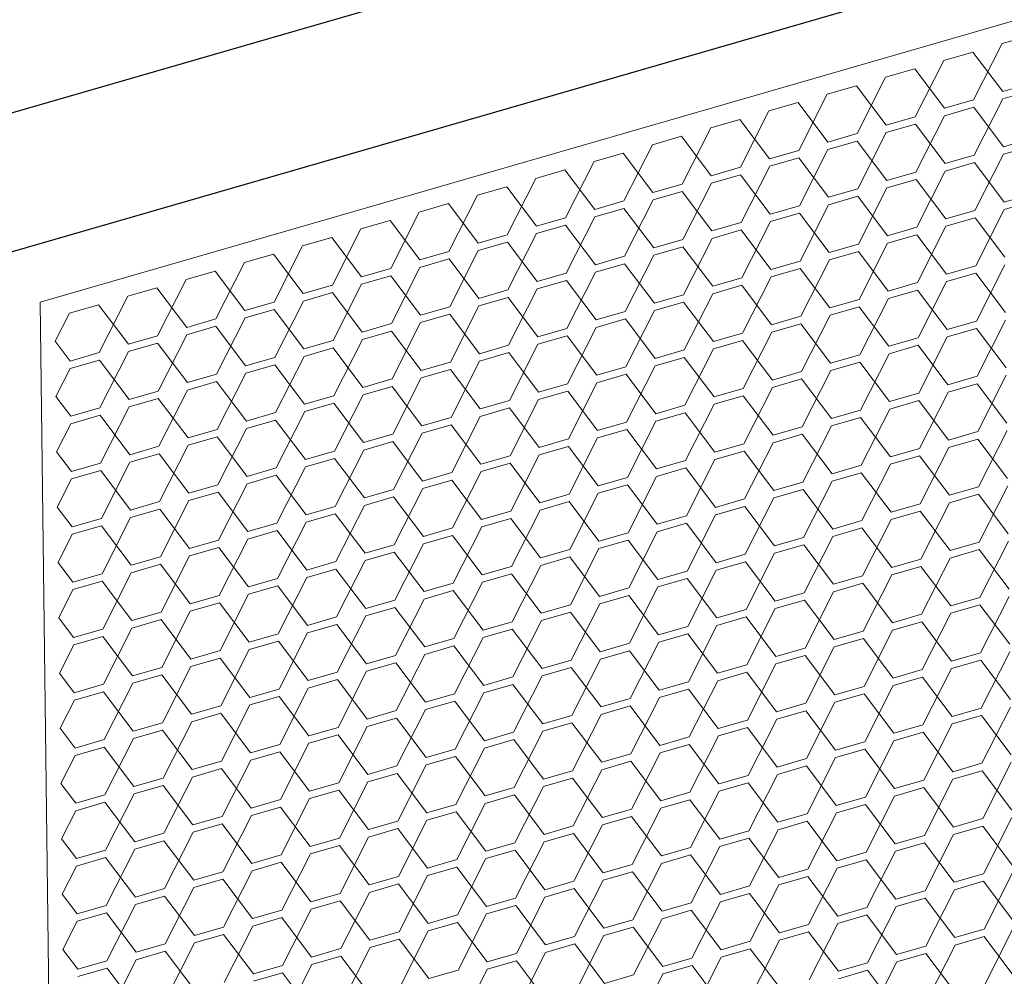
# Model space of a CAD drawing. Header units: millimetres. Extents: x 3925 to 5043, y -86 to 778.
# Tile 313 of 439: x 4944.11 to 4951.61, y 338 to 345.28. Entities that reach past the tile are written whole.
import ezdxf

# ---------------------------------------------------------------- set-up
doc = ezdxf.new("R2010")
doc.units = ezdxf.units.MM
doc.header["$LTSCALE"] = 46.255
doc.layers.add('H30K-DUST-FIDXF_CONTINUOUS_LINE', color=7, linetype='CONTINUOUS')
doc.layers.add('H30K-SPONGE-DXF_CONTINUOUS_LINE', color=7, linetype='CONTINUOUS')

msp = doc.modelspace()

# ---------------------------------------------------------------- linework, layer by layer
at = {"layer": 'H30K-DUST-FIDXF_CONTINUOUS_LINE', "color": 7, "linetype": 'Continuous', "lineweight": 0}
for p, q in [((4944.2692, 343.1334), (5007.5067, 361.4113)), ((4951.8152, 345.167), (4951.5933, 345.1029)), ((4951.376, 344.6742), (4951.5933, 345.1029)), ((4950.9323, 344.546), (4951.1495, 344.9746)), ((4951.3714, 345.0388), (4951.1495, 344.9746)), ((4951.5979, 344.7384), (4951.3714, 345.0388)), ((4950.9277, 344.9105), (4950.7058, 344.8464)), ((4951.1542, 344.6101), (4950.9277, 344.9105)), ((4950.4885, 344.4177), (4950.7058, 344.8464)), ((4950.4839, 344.7822), (4950.262, 344.7181)), ((4950.7104, 344.4818), (4950.4839, 344.7822)), ((4951.5979, 344.7384), (4951.8198, 344.8025)), ((4950.0447, 344.2894), (4950.262, 344.7181)), ((4951.1542, 344.6101), (4951.376, 344.6742)), ((4951.3814, 344.2533), (4951.5986, 344.682)), ((4951.8205, 344.7461), (4951.5986, 344.682)), ((4950.0401, 344.654), (4949.8182, 344.5898)), ((4950.2666, 344.3536), (4950.0401, 344.654)), ((4951.3768, 344.6178), (4951.1549, 344.5537)), ((4951.6033, 344.3174), (4951.3768, 344.6178)), ((4949.5963, 344.5257), (4949.3745, 344.4616)), ((4949.8228, 344.2253), (4949.5963, 344.5257)), ((4949.601, 344.1612), (4949.8182, 344.5898)), ((4950.7104, 344.4818), (4950.9323, 344.546)), ((4950.9376, 344.125), (4951.1549, 344.5537)), ((4949.1572, 344.0329), (4949.3745, 344.4616)), ((4950.933, 344.4896), (4950.7111, 344.4254)), ((4951.1595, 344.1892), (4950.933, 344.4896)), ((4949.1526, 344.3974), (4948.9307, 344.3333)), ((4949.3791, 344.097), (4949.1526, 344.3974)), ((4950.2666, 344.3536), (4950.4885, 344.4177)), ((4950.4938, 343.9968), (4950.7111, 344.4254)), ((4951.6033, 344.3174), (4951.8252, 344.3816)), ((4948.7134, 343.9046), (4948.9307, 344.3333)), ((4950.4892, 344.3613), (4950.2673, 344.2972)), ((4950.7157, 344.0609), (4950.4892, 344.3613)), ((4951.8259, 344.3252), (4951.604, 344.261)), ((4948.7088, 344.2692), (4948.4869, 344.205)), ((4948.9353, 343.9688), (4948.7088, 344.2692)), ((4949.8228, 344.2253), (4950.0447, 344.2894)), ((4950.0454, 344.233), (4949.8236, 344.1689)), ((4950.272, 343.9326), (4950.0454, 344.233)), ((4950.0501, 343.8685), (4950.2673, 344.2972)), ((4951.1595, 344.1892), (4951.3814, 344.2533)), ((4951.3867, 343.8324), (4951.604, 344.261)), ((4948.2696, 343.7764), (4948.4869, 344.205)), ((4949.3791, 344.097), (4949.601, 344.1612)), ((4949.6063, 343.7402), (4949.8236, 344.1689)), ((4951.3821, 344.1969), (4951.1602, 344.1328)), ((4951.6086, 343.8965), (4951.3821, 344.1969)), ((4947.8259, 343.6481), (4948.0431, 344.0768)), ((4948.265, 344.1409), (4948.0431, 344.0768)), ((4948.4915, 343.8405), (4948.265, 344.1409)), ((4949.6017, 344.1048), (4949.3798, 344.0406)), ((4949.8282, 343.8044), (4949.6017, 344.1048)), ((4950.7157, 344.0609), (4950.9376, 344.125)), ((4950.9429, 343.7041), (4951.1602, 344.1328)), ((4947.8213, 344.0126), (4947.5994, 343.9485)), ((4948.0478, 343.7122), (4947.8213, 344.0126)), ((4948.9353, 343.9688), (4949.1572, 344.0329)), ((4949.1625, 343.612), (4949.3798, 344.0406)), ((4950.4992, 343.5758), (4950.7164, 344.0045)), ((4950.9383, 344.0686), (4950.7164, 344.0045)), ((4951.1648, 343.7682), (4950.9383, 344.0686)), ((4947.3821, 343.5198), (4947.5994, 343.9485)), ((4949.1579, 343.9765), (4948.936, 343.9124)), ((4949.3844, 343.6761), (4949.1579, 343.9765)), ((4950.272, 343.9326), (4950.4938, 343.9968)), ((4950.4946, 343.9404), (4950.2727, 343.8762)), ((4950.7211, 343.64), (4950.4946, 343.9404)), ((4951.6086, 343.8965), (4951.8305, 343.9606)), ((4947.3775, 343.8844), (4947.1556, 343.8202)), ((4947.604, 343.584), (4947.3775, 343.8844)), ((4948.4915, 343.8405), (4948.7134, 343.9046)), ((4948.7141, 343.8482), (4948.4922, 343.7841)), ((4948.9406, 343.5478), (4948.7141, 343.8482)), ((4948.7187, 343.4837), (4948.936, 343.9124)), ((4949.8282, 343.8044), (4950.0501, 343.8685)), ((4950.0554, 343.4476), (4950.2727, 343.8762)), ((4951.8312, 343.9042), (4951.6093, 343.8401)), ((4946.9383, 343.3916), (4947.1556, 343.8202)), ((4948.0478, 343.7122), (4948.2696, 343.7764)), ((4948.275, 343.3554), (4948.4922, 343.7841)), ((4950.0508, 343.8121), (4949.8289, 343.748)), ((4950.2773, 343.5117), (4950.0508, 343.8121)), ((4951.1648, 343.7682), (4951.3867, 343.8324)), ((4951.3874, 343.776), (4951.1655, 343.7118)), ((4951.6139, 343.4756), (4951.3874, 343.776)), ((4951.392, 343.4114), (4951.6093, 343.8401)), ((4946.9337, 343.7561), (4946.7118, 343.692)), ((4947.1602, 343.4557), (4946.9337, 343.7561)), ((4948.2704, 343.72), (4948.0485, 343.6558)), ((4948.4969, 343.4196), (4948.2704, 343.72)), ((4949.3844, 343.6761), (4949.6063, 343.7402)), ((4949.6116, 343.3193), (4949.8289, 343.748)), ((4950.7211, 343.64), (4950.9429, 343.7041)), ((4950.9483, 343.2832), (4951.1655, 343.7118)), ((4946.4899, 343.6278), (4946.2681, 343.5637)), ((4946.7164, 343.3274), (4946.4899, 343.6278)), ((4946.4946, 343.2633), (4946.7118, 343.692)), ((4947.604, 343.584), (4947.8259, 343.6481)), ((4947.8312, 343.2272), (4948.0485, 343.6558)), ((4949.607, 343.6838), (4949.3851, 343.6197)), ((4949.8335, 343.3834), (4949.607, 343.6838)), ((4950.9437, 343.6477), (4950.7218, 343.5836)), ((4951.1702, 343.3473), (4950.9437, 343.6477)), ((4946.0508, 343.135), (4946.2681, 343.5637)), ((4947.8266, 343.5917), (4947.6047, 343.5276)), ((4948.0531, 343.2913), (4947.8266, 343.5917)), ((4948.9406, 343.5478), (4949.1625, 343.612)), ((4949.1632, 343.5556), (4948.9413, 343.4914)), ((4949.3897, 343.2552), (4949.1632, 343.5556)), ((4949.1679, 343.191), (4949.3851, 343.6197)), ((4950.2773, 343.5117), (4950.4992, 343.5758)), ((4950.5045, 343.1549), (4950.7218, 343.5836)), ((4946.0462, 343.4996), (4945.8243, 343.4354)), ((4946.2727, 343.1992), (4946.0462, 343.4996)), ((4947.1602, 343.4557), (4947.3821, 343.5198)), ((4947.3874, 343.0989), (4947.6047, 343.5276)), ((4948.4969, 343.4196), (4948.7187, 343.4837)), ((4948.7241, 343.0628), (4948.9413, 343.4914)), ((4950.4999, 343.5194), (4950.278, 343.4553)), ((4950.7264, 343.219), (4950.4999, 343.5194)), ((4945.607, 343.0068), (4945.8243, 343.4354)), ((4946.9437, 342.9706), (4947.1609, 343.3993)), ((4947.3828, 343.4634), (4947.1609, 343.3993)), ((4947.6093, 343.163), (4947.3828, 343.4634)), ((4948.7195, 343.4273), (4948.4976, 343.3632)), ((4948.946, 343.1269), (4948.7195, 343.4273)), ((4949.8335, 343.3834), (4950.0554, 343.4476)), ((4950.0607, 343.0266), (4950.278, 343.4553)), ((4951.1702, 343.3473), (4951.392, 343.4114)), ((4951.3974, 342.9905), (4951.6146, 343.4192)), ((4945.6024, 343.3713), (4945.3805, 343.3072)), ((4945.8289, 343.0709), (4945.6024, 343.3713)), ((4946.7164, 343.3274), (4946.9383, 343.3916)), ((4946.939, 343.3352), (4946.7172, 343.271)), ((4947.1655, 343.0348), (4946.939, 343.3352)), ((4948.0531, 343.2913), (4948.275, 343.3554)), ((4948.2803, 342.9345), (4948.4976, 343.3632)), ((4949.617, 342.8984), (4949.8342, 343.327)), ((4950.0561, 343.3912), (4949.8342, 343.327)), ((4950.2826, 343.0908), (4950.0561, 343.3912)), ((4951.3928, 343.355), (4951.1709, 343.2909)), ((4951.6193, 343.0546), (4951.3928, 343.355)), ((4945.1632, 342.8785), (4945.3805, 343.3072)), ((4946.2727, 343.1992), (4946.4946, 343.2633)), ((4946.4999, 342.8424), (4946.7172, 343.271)), ((4948.2757, 343.299), (4948.0538, 343.2349)), ((4948.5022, 342.9986), (4948.2757, 343.299)), ((4949.3897, 343.2552), (4949.6116, 343.3193)), ((4949.6123, 343.2629), (4949.3905, 343.1988)), ((4949.8388, 342.9625), (4949.6123, 343.2629)), ((4950.7264, 343.219), (4950.9483, 343.2832)), ((4950.9536, 342.8622), (4951.1709, 343.2909)), ((4944.7195, 342.7502), (4944.9367, 343.1789)), ((4945.1586, 343.243), (4944.9367, 343.1789)), ((4945.3851, 342.9426), (4945.1586, 343.243)), ((4946.4953, 343.2069), (4946.2734, 343.1428)), ((4946.7218, 342.9065), (4946.4953, 343.2069)), ((4947.6093, 343.163), (4947.8312, 343.2272)), ((4947.8365, 342.8062), (4948.0538, 343.2349)), ((4948.946, 343.1269), (4949.1679, 343.191)), ((4949.1732, 342.7701), (4949.3905, 343.1988)), ((4950.949, 343.2268), (4950.7271, 343.1626)), ((4951.1755, 342.9264), (4950.949, 343.2268)), ((4944.5659, 319.7087), (4944.2692, 343.1334)), ((4944.7149, 343.1148), (4944.493, 343.0506)), ((4944.9414, 342.8144), (4944.7149, 343.1148)), ((4945.8289, 343.0709), (4946.0508, 343.135)), ((4946.0561, 342.7141), (4946.2734, 343.1428)), ((4947.1655, 343.0348), (4947.3874, 343.0989)), ((4947.3928, 342.678), (4947.61, 343.1066)), ((4947.8319, 343.1708), (4947.61, 343.1066)), ((4948.0584, 342.8704), (4947.8319, 343.1708)), ((4949.1686, 343.1346), (4948.9467, 343.0705)), ((4949.3951, 342.8342), (4949.1686, 343.1346)), ((4950.2826, 343.0908), (4950.5045, 343.1549)), ((4950.5052, 343.0985), (4950.2833, 343.0344)), ((4950.7317, 342.7981), (4950.5052, 343.0985)), ((4950.5098, 342.734), (4950.7271, 343.1626)), ((4944.493, 343.0506), (4944.3843, 342.8363)), ((4946.0515, 343.0786), (4945.8296, 343.0145)), ((4946.278, 342.7782), (4946.0515, 343.0786)), ((4947.3881, 343.0425), (4947.1663, 342.9784)), ((4947.6146, 342.7421), (4947.3881, 343.0425)), ((4948.5022, 342.9986), (4948.7241, 343.0628)), ((4948.7294, 342.6418), (4948.9467, 343.0705)), ((4949.8388, 342.9625), (4950.0607, 343.0266)), ((4950.0661, 342.6057), (4950.2833, 343.0344)), ((4945.3851, 342.9426), (4945.607, 343.0068)), ((4945.6077, 342.9504), (4945.3858, 342.8862)), ((4945.8342, 342.65), (4945.6077, 342.9504)), ((4945.6123, 342.5858), (4945.8296, 343.0145)), ((4946.7218, 342.9065), (4946.9437, 342.9706)), ((4946.949, 342.5497), (4947.1663, 342.9784)), ((4948.7248, 343.0064), (4948.5029, 342.9422)), ((4948.9513, 342.706), (4948.7248, 343.0064)), ((4950.0614, 342.9702), (4949.8396, 342.9061)), ((4950.2879, 342.6698), (4950.0614, 342.9702)), ((4951.1755, 342.9264), (4951.3974, 342.9905)), ((4951.4027, 342.5696), (4951.62, 342.9982)), ((4944.9414, 342.8144), (4945.1632, 342.8785)), ((4945.1686, 342.4576), (4945.3858, 342.8862)), ((4946.9444, 342.9142), (4946.7225, 342.8501)), ((4947.1709, 342.6138), (4946.9444, 342.9142)), ((4948.0584, 342.8704), (4948.2803, 342.9345)), ((4948.281, 342.8781), (4948.0591, 342.814)), ((4948.5075, 342.5777), (4948.281, 342.8781)), ((4948.2856, 342.5136), (4948.5029, 342.9422)), ((4949.3951, 342.8342), (4949.617, 342.8984)), ((4949.6223, 342.4774), (4949.8396, 342.9061)), ((4951.3981, 342.9341), (4951.1762, 342.87)), ((4951.6246, 342.6337), (4951.3981, 342.9341)), ((4944.3843, 342.8363), (4944.4976, 342.6861)), ((4945.164, 342.8221), (4944.9421, 342.758)), ((4945.3905, 342.5217), (4945.164, 342.8221)), ((4946.278, 342.7782), (4946.4999, 342.8424)), ((4946.5052, 342.4214), (4946.7225, 342.8501)), ((4947.6146, 342.7421), (4947.8365, 342.8062)), ((4947.8419, 342.3853), (4948.0591, 342.814)), ((4949.6177, 342.842), (4949.3958, 342.7778)), ((4949.8442, 342.5416), (4949.6177, 342.842)), ((4950.7317, 342.7981), (4950.9536, 342.8622)), ((4950.9543, 342.8058), (4950.7324, 342.7417)), ((4951.1808, 342.5054), (4950.9543, 342.8058)), ((4950.9589, 342.4413), (4951.1762, 342.87)), ((4944.4976, 342.6861), (4944.7195, 342.7502)), ((4944.7248, 342.3293), (4944.9421, 342.758)), ((4946.5006, 342.786), (4946.2787, 342.7218)), ((4946.7271, 342.4856), (4946.5006, 342.786)), ((4947.8372, 342.7498), (4947.6154, 342.6857)), ((4948.0638, 342.4494), (4947.8372, 342.7498)), ((4948.9513, 342.706), (4949.1732, 342.7701)), ((4949.1785, 342.3492), (4949.3958, 342.7778)), ((4950.2879, 342.6698), (4950.5098, 342.734)), ((4950.5152, 342.313), (4950.7324, 342.7417)), ((4944.7202, 342.6938), (4944.4983, 342.6297)), ((4944.9467, 342.3934), (4944.7202, 342.6938)), ((4945.8342, 342.65), (4946.0561, 342.7141)), ((4946.0568, 342.6577), (4945.8349, 342.5936)), ((4946.2833, 342.3573), (4946.0568, 342.6577)), ((4946.0614, 342.2932), (4946.2787, 342.7218)), ((4947.1709, 342.6138), (4947.3928, 342.678)), ((4947.3981, 342.257), (4947.6154, 342.6857)), ((4948.7347, 342.2209), (4948.952, 342.6496)), ((4949.1739, 342.7137), (4948.952, 342.6496)), ((4949.4004, 342.4133), (4949.1739, 342.7137)), ((4950.5105, 342.6776), (4950.2887, 342.6134)), ((4950.737, 342.3772), (4950.5105, 342.6776)), ((4944.4983, 342.6297), (4944.3897, 342.4154)), ((4945.3905, 342.5217), (4945.6123, 342.5858)), ((4945.6177, 342.1649), (4945.8349, 342.5936)), ((4947.3935, 342.6216), (4947.1716, 342.5575)), ((4947.62, 342.3212), (4947.3935, 342.6216)), ((4948.5075, 342.5777), (4948.7294, 342.6418)), ((4948.7301, 342.5855), (4948.5082, 342.5213)), ((4948.9566, 342.285), (4948.7301, 342.5855)), ((4949.8442, 342.5416), (4950.0661, 342.6057)), ((4950.0714, 342.1848), (4950.2887, 342.6134)), ((4951.408, 342.1486), (4951.6253, 342.5773)), ((4945.6131, 342.5295), (4945.3912, 342.4653)), ((4945.8396, 342.229), (4945.6131, 342.5295)), ((4946.7271, 342.4856), (4946.949, 342.5497)), ((4946.9543, 342.1288), (4947.1716, 342.5575)), ((4948.0638, 342.4494), (4948.2856, 342.5136)), ((4948.291, 342.0926), (4948.5082, 342.5213)), ((4950.0668, 342.5493), (4949.8449, 342.4852)), ((4950.2933, 342.2489), (4950.0668, 342.5493)), ((4951.1808, 342.5054), (4951.4027, 342.5696)), ((4951.4034, 342.5132), (4951.1815, 342.4491)), ((4951.6299, 342.2128), (4951.4034, 342.5132)), ((4944.9467, 342.3934), (4945.1686, 342.4576)), ((4945.1739, 342.0366), (4945.3912, 342.4653)), ((4946.5106, 342.0005), (4946.7278, 342.4292)), ((4946.9497, 342.4933), (4946.7278, 342.4292)), ((4947.1762, 342.1929), (4946.9497, 342.4933)), ((4948.2864, 342.4572), (4948.0645, 342.3931)), ((4948.5129, 342.1568), (4948.2864, 342.4572)), ((4949.4004, 342.4133), (4949.6223, 342.4774)), ((4949.6276, 342.0565), (4949.8449, 342.4852)), ((4950.737, 342.3772), (4950.9589, 342.4413)), ((4950.9643, 342.0204), (4951.1815, 342.4491)), ((4944.3897, 342.4154), (4944.5029, 342.2652)), ((4945.1693, 342.4012), (4944.9474, 342.3371)), ((4945.3958, 342.1008), (4945.1693, 342.4012)), ((4946.2833, 342.3573), (4946.5052, 342.4214)), ((4946.5059, 342.3651), (4946.284, 342.3009)), ((4946.7324, 342.0646), (4946.5059, 342.3651)), ((4947.62, 342.3212), (4947.8419, 342.3853)), ((4947.8472, 341.9644), (4948.0645, 342.3931)), ((4948.9566, 342.285), (4949.1785, 342.3492)), ((4949.1838, 341.9282), (4949.4011, 342.3569)), ((4949.623, 342.4211), (4949.4011, 342.3569)), ((4949.8495, 342.1206), (4949.623, 342.4211)), ((4950.9596, 342.3849), (4950.7378, 342.3208)), ((4951.1861, 342.0845), (4950.9596, 342.3849)), ((4944.5029, 342.2652), (4944.7248, 342.3293)), ((4944.7301, 341.9084), (4944.9474, 342.3371)), ((4945.8396, 342.229), (4946.0614, 342.2932)), ((4946.0668, 341.8723), (4946.284, 342.3009)), ((4947.8426, 342.3289), (4947.6207, 342.2648)), ((4948.0691, 342.0285), (4947.8426, 342.3289)), ((4949.1792, 342.2928), (4948.9573, 342.2287)), ((4949.4057, 341.9924), (4949.1792, 342.2928)), ((4950.2933, 342.2489), (4950.5152, 342.313)), ((4950.5205, 341.8921), (4950.7378, 342.3208)), ((4944.5036, 342.2088), (4944.395, 341.9945)), ((4944.7255, 342.2729), (4944.5036, 342.2088)), ((4944.952, 341.9725), (4944.7255, 342.2729)), ((4946.0622, 342.2368), (4945.8403, 342.1727)), ((4946.2887, 341.9364), (4946.0622, 342.2368)), ((4947.1762, 342.1929), (4947.3981, 342.257)), ((4947.3988, 342.2007), (4947.1769, 342.1365)), ((4947.6253, 341.9003), (4947.3988, 342.2007)), ((4947.4034, 341.8361), (4947.6207, 342.2648)), ((4948.5129, 342.1568), (4948.7347, 342.2209)), ((4948.7401, 341.8), (4948.9573, 342.2287)), ((4950.5159, 342.2567), (4950.294, 342.1925)), ((4950.7424, 341.9562), (4950.5159, 342.2567)), ((4945.3958, 342.1008), (4945.6177, 342.1649)), ((4945.623, 341.744), (4945.8403, 342.1727)), ((4946.7324, 342.0646), (4946.9543, 342.1288)), ((4946.9597, 341.7079), (4947.1769, 342.1365)), ((4948.7355, 342.1645), (4948.5136, 342.1004)), ((4948.962, 341.8641), (4948.7355, 342.1645)), ((4949.8495, 342.1206), (4950.0714, 342.1848)), ((4950.0721, 342.1284), (4949.8502, 342.0643)), ((4950.2986, 341.828), (4950.0721, 342.1284)), ((4950.0767, 341.7639), (4950.294, 342.1925)), ((4951.1861, 342.0845), (4951.408, 342.1486)), ((4951.4134, 341.7277), (4951.6306, 342.1564)), ((4945.6184, 342.1085), (4945.3965, 342.0444)), ((4945.8449, 341.8081), (4945.6184, 342.1085)), ((4946.955, 342.0724), (4946.7332, 342.0083)), ((4947.1815, 341.772), (4946.955, 342.0724)), ((4948.0691, 342.0285), (4948.291, 342.0926)), ((4948.2963, 341.6717), (4948.5136, 342.1004)), ((4949.4057, 341.9924), (4949.6276, 342.0565)), ((4949.6329, 341.6356), (4949.8502, 342.0643)), ((4951.4087, 342.0923), (4951.1869, 342.0281)), ((4951.6353, 341.7919), (4951.4087, 342.0923)), ((4944.395, 341.9945), (4944.5082, 341.8443)), ((4944.952, 341.9725), (4945.1739, 342.0366)), ((4945.1746, 341.9803), (4944.9527, 341.9161)), ((4945.4011, 341.6799), (4945.1746, 341.9803)), ((4945.1792, 341.6157), (4945.3965, 342.0444)), ((4946.2887, 341.9364), (4946.5106, 342.0005)), ((4946.5159, 341.5796), (4946.7332, 342.0083)), ((4948.2917, 342.0363), (4948.0698, 341.9721)), ((4948.5182, 341.7359), (4948.2917, 342.0363)), ((4949.6283, 342.0001), (4949.4064, 341.936)), ((4949.8548, 341.6997), (4949.6283, 342.0001)), ((4950.7424, 341.9562), (4950.9643, 342.0204)), ((4950.9696, 341.5995), (4951.1869, 342.0281)), ((4944.5082, 341.8443), (4944.7301, 341.9084)), ((4944.7355, 341.4875), (4944.9527, 341.9161)), ((4946.5113, 341.9441), (4946.2894, 341.88)), ((4946.7378, 341.6437), (4946.5113, 341.9441)), ((4947.6253, 341.9003), (4947.8472, 341.9644)), ((4947.8479, 341.908), (4947.626, 341.8439)), ((4948.0744, 341.6076), (4947.8479, 341.908)), ((4947.8525, 341.5435), (4948.0698, 341.9721)), ((4948.962, 341.8641), (4949.1838, 341.9282)), ((4949.1892, 341.5073), (4949.4064, 341.936)), ((4950.5258, 341.4712), (4950.7431, 341.8999)), ((4950.965, 341.964), (4950.7431, 341.8999)), ((4951.1915, 341.6636), (4950.965, 341.964)), ((4944.7308, 341.852), (4944.509, 341.7879)), ((4944.9573, 341.5516), (4944.7308, 341.852)), ((4945.8449, 341.8081), (4946.0668, 341.8723)), ((4946.0721, 341.4513), (4946.2894, 341.88)), ((4947.1815, 341.772), (4947.4034, 341.8361)), ((4947.4088, 341.4152), (4947.626, 341.8439)), ((4949.1846, 341.8719), (4948.9627, 341.8077)), ((4949.4111, 341.5715), (4949.1846, 341.8719)), ((4950.2986, 341.828), (4950.5205, 341.8921)), ((4950.5212, 341.8357), (4950.2993, 341.7716)), ((4950.7477, 341.5353), (4950.5212, 341.8357)), ((4944.509, 341.7879), (4944.4003, 341.5735)), ((4945.6283, 341.3231), (4945.8456, 341.7517)), ((4946.0675, 341.8159), (4945.8456, 341.7517)), ((4946.294, 341.5155), (4946.0675, 341.8159)), ((4947.4041, 341.7797), (4947.1823, 341.7156)), ((4947.6306, 341.4793), (4947.4041, 341.7797)), ((4948.5182, 341.7359), (4948.7401, 341.8)), ((4948.7454, 341.3791), (4948.9627, 341.8077)), ((4949.8548, 341.6997), (4950.0767, 341.7639)), ((4950.0821, 341.3429), (4950.2993, 341.7716)), ((4945.4011, 341.6799), (4945.623, 341.744)), ((4945.6237, 341.6876), (4945.4018, 341.6235)), ((4945.8502, 341.3872), (4945.6237, 341.6876)), ((4946.7378, 341.6437), (4946.9597, 341.7079)), ((4946.965, 341.2869), (4947.1823, 341.7156)), ((4948.3016, 341.2508), (4948.5189, 341.6795)), ((4948.7408, 341.7436), (4948.5189, 341.6795)), ((4948.9673, 341.4432), (4948.7408, 341.7436)), ((4950.0774, 341.7075), (4949.8555, 341.6433)), ((4950.3039, 341.4071), (4950.0774, 341.7075)), ((4951.1915, 341.6636), (4951.4134, 341.7277)), ((4951.4187, 341.3068), (4951.636, 341.7355)), ((4944.9573, 341.5516), (4945.1792, 341.6157)), ((4945.1846, 341.1948), (4945.4018, 341.6235)), ((4946.9604, 341.6515), (4946.7385, 341.5873)), ((4947.1869, 341.3511), (4946.9604, 341.6515)), ((4948.0744, 341.6076), (4948.2963, 341.6717)), ((4948.297, 341.6153), (4948.0751, 341.5512)), ((4948.5235, 341.3149), (4948.297, 341.6153)), ((4949.4111, 341.5715), (4949.6329, 341.6356)), ((4949.6383, 341.2147), (4949.8555, 341.6433)), ((4950.7477, 341.5353), (4950.9696, 341.5995)), ((4950.9749, 341.1785), (4951.1922, 341.6072)), ((4951.4141, 341.6713), (4951.1922, 341.6072)), ((4951.6406, 341.3709), (4951.4141, 341.6713)), ((4944.4003, 341.5735), (4944.5136, 341.4233)), ((4945.1799, 341.5593), (4944.9581, 341.4952)), ((4945.4065, 341.2589), (4945.1799, 341.5593)), ((4946.294, 341.5155), (4946.5159, 341.5796)), ((4946.5212, 341.1587), (4946.7385, 341.5873)), ((4947.6306, 341.4793), (4947.8525, 341.5435)), ((4947.8579, 341.1225), (4948.0751, 341.5512)), ((4949.6337, 341.5792), (4949.4118, 341.5151)), ((4949.8602, 341.2788), (4949.6337, 341.5792)), ((4950.9703, 341.5431), (4950.7484, 341.4789)), ((4951.1968, 341.2427), (4950.9703, 341.5431)), ((4944.5136, 341.4233), (4944.7355, 341.4875)), ((4944.7408, 341.0665), (4944.9581, 341.4952)), ((4945.8502, 341.3872), (4946.0721, 341.4513)), ((4946.0774, 341.0304), (4946.2947, 341.4591)), ((4946.5166, 341.5232), (4946.2947, 341.4591)), ((4946.7431, 341.2228), (4946.5166, 341.5232)), ((4947.8532, 341.4871), (4947.6314, 341.4229)), ((4948.0797, 341.1867), (4947.8532, 341.4871)), ((4948.9673, 341.4432), (4949.1892, 341.5073)), ((4949.1899, 341.4509), (4948.968, 341.3868)), ((4949.4164, 341.1505), (4949.1899, 341.4509)), ((4949.1945, 341.0864), (4949.4118, 341.5151)), ((4950.3039, 341.4071), (4950.5258, 341.4712)), ((4950.5312, 341.0503), (4950.7484, 341.4789)), ((4944.7362, 341.4311), (4944.5143, 341.3669)), ((4944.9627, 341.1307), (4944.7362, 341.4311)), ((4946.0728, 341.3949), (4945.8509, 341.3308)), ((4946.2993, 341.0945), (4946.0728, 341.3949)), ((4947.1869, 341.3511), (4947.4088, 341.4152)), ((4947.4141, 340.9943), (4947.6314, 341.4229)), ((4948.5235, 341.3149), (4948.7454, 341.3791)), ((4948.7507, 340.9581), (4948.968, 341.3868)), ((4950.5265, 341.4148), (4950.3047, 341.3507)), ((4950.753, 341.1144), (4950.5265, 341.4148)), ((4944.5143, 341.3669), (4944.4057, 341.1526)), ((4945.4065, 341.2589), (4945.6283, 341.3231)), ((4945.6337, 340.9021), (4945.8509, 341.3308)), ((4947.4095, 341.3588), (4947.1876, 341.2947)), ((4947.636, 341.0584), (4947.4095, 341.3588)), ((4948.7461, 341.3227), (4948.5242, 341.2585)), ((4948.9726, 341.0223), (4948.7461, 341.3227)), ((4949.8602, 341.2788), (4950.0821, 341.3429)), ((4950.0874, 340.922), (4950.3047, 341.3507)), ((4951.1968, 341.2427), (4951.4187, 341.3068)), ((4951.424, 340.8859), (4951.6413, 341.3145)), ((4945.6291, 341.2667), (4945.4072, 341.2025)), ((4945.8556, 340.9663), (4945.6291, 341.2667)), ((4946.7431, 341.2228), (4946.965, 341.2869)), ((4946.9657, 341.2305), (4946.7438, 341.1664)), ((4947.1922, 340.9301), (4946.9657, 341.2305)), ((4946.9703, 340.866), (4947.1876, 341.2947)), ((4948.0797, 341.1867), (4948.3016, 341.2508)), ((4948.307, 340.8299), (4948.5242, 341.2585)), ((4950.0828, 341.2865), (4949.8609, 341.2224)), ((4950.3093, 340.9861), (4950.0828, 341.2865)), ((4951.4194, 341.2504), (4951.1975, 341.1863)), ((4951.6459, 340.95), (4951.4194, 341.2504)), ((4944.4057, 341.1526), (4944.5189, 341.0024)), ((4944.9627, 341.1307), (4945.1846, 341.1948)), ((4945.1899, 340.7739), (4945.4072, 341.2025)), ((4946.2993, 341.0945), (4946.5212, 341.1587)), ((4946.5265, 340.7377), (4946.7438, 341.1664)), ((4948.3023, 341.1944), (4948.0805, 341.1303)), ((4948.5288, 340.894), (4948.3023, 341.1944)), ((4949.4164, 341.1505), (4949.6383, 341.2147)), ((4949.639, 341.1583), (4949.4171, 341.0941)), ((4949.8655, 340.8579), (4949.639, 341.1583)), ((4949.6436, 340.7937), (4949.8609, 341.2224)), ((4950.753, 341.1144), (4950.9749, 341.1785)), ((4950.9803, 340.7576), (4951.1975, 341.1863)), ((4945.1853, 341.1384), (4944.9634, 341.0743)), ((4945.4118, 340.838), (4945.1853, 341.1384)), ((4946.5219, 341.1023), (4946.3, 341.0381)), ((4946.7484, 340.8019), (4946.5219, 341.1023)), ((4947.636, 341.0584), (4947.8579, 341.1225)), ((4947.8632, 340.7016), (4948.0805, 341.1303)), ((4948.9726, 341.0223), (4949.1945, 341.0864)), ((4949.1998, 340.6655), (4949.4171, 341.0941)), ((4950.9756, 341.1221), (4950.7538, 341.058)), ((4951.2021, 340.8217), (4950.9756, 341.1221)), ((4944.5189, 341.0024), (4944.7408, 341.0665)), ((4944.7415, 341.0101), (4944.5196, 340.946)), ((4944.968, 340.7097), (4944.7415, 341.0101)), ((4944.7461, 340.6456), (4944.9634, 341.0743)), ((4945.8556, 340.9663), (4946.0774, 341.0304)), ((4946.0828, 340.6095), (4946.3, 341.0381)), ((4947.4194, 340.5733), (4947.6367, 341.002)), ((4947.8586, 341.0661), (4947.6367, 341.002)), ((4948.0851, 340.7657), (4947.8586, 341.0661)), ((4949.1952, 341.03), (4948.9733, 340.9659)), ((4949.4217, 340.7296), (4949.1952, 341.03)), ((4950.3093, 340.9861), (4950.5312, 341.0503)), ((4950.5365, 340.6293), (4950.7538, 341.058)), ((4944.5196, 340.946), (4944.411, 340.7317)), ((4946.0782, 340.974), (4945.8563, 340.9099)), ((4946.3047, 340.6736), (4946.0782, 340.974)), ((4947.1922, 340.9301), (4947.4141, 340.9943)), ((4947.4148, 340.9379), (4947.1929, 340.8737)), ((4947.6413, 340.6375), (4947.4148, 340.9379)), ((4948.5288, 340.894), (4948.7507, 340.9581)), ((4948.7561, 340.5372), (4948.9733, 340.9659)), ((4950.0927, 340.5011), (4950.31, 340.9297)), ((4950.5319, 340.9939), (4950.31, 340.9297)), ((4950.7584, 340.6935), (4950.5319, 340.9939)), ((4945.4118, 340.838), (4945.6337, 340.9021)), ((4945.639, 340.4812), (4945.8563, 340.9099)), ((4946.7484, 340.8019), (4946.9703, 340.866)), ((4946.9756, 340.4451), (4947.1929, 340.8737)), ((4948.7514, 340.9017), (4948.5296, 340.8376)), ((4948.978, 340.6013), (4948.7514, 340.9017)), ((4949.8655, 340.8579), (4950.0874, 340.922)), ((4950.0881, 340.8656), (4949.8662, 340.8015)), ((4950.3146, 340.5652), (4950.0881, 340.8656)), ((4951.2021, 340.8217), (4951.424, 340.8859)), ((4951.4294, 340.4649), (4951.6466, 340.8936)), ((4945.1952, 340.3529), (4945.4125, 340.7816)), ((4945.6344, 340.8457), (4945.4125, 340.7816)), ((4945.8609, 340.5453), (4945.6344, 340.8457)), ((4946.971, 340.8096), (4946.7491, 340.7455)), ((4947.1975, 340.5092), (4946.971, 340.8096)), ((4948.0851, 340.7657), (4948.307, 340.8299)), ((4948.3123, 340.4089), (4948.5296, 340.8376)), ((4949.4217, 340.7296), (4949.6436, 340.7937)), ((4949.6489, 340.3728), (4949.8662, 340.8015)), ((4951.4247, 340.8295), (4951.2029, 340.7653)), ((4951.6512, 340.5291), (4951.4247, 340.8295)), ((4944.411, 340.7317), (4944.5242, 340.5815)), ((4944.968, 340.7097), (4945.1899, 340.7739)), ((4945.1906, 340.7175), (4944.9687, 340.6533)), ((4945.4171, 340.4171), (4945.1906, 340.7175)), ((4946.3047, 340.6736), (4946.5265, 340.7377)), ((4946.5319, 340.3168), (4946.7491, 340.7455)), ((4947.6413, 340.6375), (4947.8632, 340.7016)), ((4947.8685, 340.2807), (4948.0858, 340.7093)), ((4948.3077, 340.7735), (4948.0858, 340.7093)), ((4948.5342, 340.4731), (4948.3077, 340.7735)), ((4949.6443, 340.7373), (4949.4224, 340.6732)), ((4949.8708, 340.4369), (4949.6443, 340.7373)), ((4950.7584, 340.6935), (4950.9803, 340.7576)), ((4950.981, 340.7012), (4950.7591, 340.6371)), ((4951.2075, 340.4008), (4950.981, 340.7012)), ((4950.9856, 340.3367), (4951.2029, 340.7653)), ((4944.5242, 340.5815), (4944.7461, 340.6456)), ((4944.7515, 340.2247), (4944.9687, 340.6533)), ((4946.5273, 340.6813), (4946.3054, 340.6172)), ((4946.7538, 340.3809), (4946.5273, 340.6813)), ((4947.8639, 340.6452), (4947.642, 340.5811)), ((4948.0904, 340.3448), (4947.8639, 340.6452)), ((4948.978, 340.6013), (4949.1998, 340.6655)), ((4949.2052, 340.2445), (4949.4224, 340.6732)), ((4950.3146, 340.5652), (4950.5365, 340.6293)), ((4950.5418, 340.2084), (4950.7591, 340.6371)), ((4944.7468, 340.5892), (4944.525, 340.5251)), ((4944.9733, 340.2888), (4944.7468, 340.5892)), ((4945.8609, 340.5453), (4946.0828, 340.6095)), ((4946.0835, 340.5531), (4945.8616, 340.4889)), ((4946.31, 340.2527), (4946.0835, 340.5531)), ((4946.0881, 340.1885), (4946.3054, 340.6172)), ((4947.1975, 340.5092), (4947.4194, 340.5733)), ((4947.4247, 340.1524), (4947.642, 340.5811)), ((4949.2006, 340.6091), (4948.9787, 340.5449)), ((4949.4271, 340.3087), (4949.2006, 340.6091)), ((4950.5372, 340.5729), (4950.3153, 340.5088)), ((4950.7637, 340.2725), (4950.5372, 340.5729)), ((4944.525, 340.5251), (4944.4163, 340.3107)), ((4945.4171, 340.4171), (4945.639, 340.4812)), ((4945.6443, 340.0603), (4945.8616, 340.4889)), ((4947.4201, 340.5169), (4947.1982, 340.4528)), ((4947.6466, 340.2165), (4947.4201, 340.5169)), ((4948.5342, 340.4731), (4948.7561, 340.5372)), ((4948.7568, 340.4808), (4948.5349, 340.4167)), ((4948.9833, 340.1804), (4948.7568, 340.4808)), ((4948.7614, 340.1163), (4948.9787, 340.5449)), ((4949.8708, 340.4369), (4950.0927, 340.5011)), ((4950.098, 340.0801), (4950.3153, 340.5088)), ((4945.6397, 340.4248), (4945.4178, 340.3607)), ((4945.8662, 340.1244), (4945.6397, 340.4248)), ((4946.7538, 340.3809), (4946.9756, 340.4451)), ((4946.981, 340.0241), (4947.1982, 340.4528)), ((4948.0904, 340.3448), (4948.3123, 340.4089)), ((4948.3176, 339.988), (4948.5349, 340.4167)), ((4950.0934, 340.4447), (4949.8715, 340.3805)), ((4950.3199, 340.1443), (4950.0934, 340.4447)), ((4951.2075, 340.4008), (4951.4294, 340.4649)), ((4951.4301, 340.4085), (4951.2082, 340.3444)), ((4951.6566, 340.1081), (4951.4301, 340.4085)), ((4951.4347, 340.044), (4951.652, 340.4727)), ((4944.9733, 340.2888), (4945.1952, 340.3529)), ((4945.2006, 339.932), (4945.4178, 340.3607)), ((4946.9764, 340.3887), (4946.7545, 340.3245)), ((4947.2029, 340.0883), (4946.9764, 340.3887)), ((4948.313, 340.3525), (4948.0911, 340.2884)), ((4948.5395, 340.0521), (4948.313, 340.3525)), ((4949.4271, 340.3087), (4949.6489, 340.3728)), ((4949.6543, 339.9519), (4949.8715, 340.3805)), ((4950.7637, 340.2725), (4950.9856, 340.3367)), ((4950.9909, 339.9157), (4951.2082, 340.3444)), ((4944.4163, 340.3107), (4944.5296, 340.1605)), ((4945.1959, 340.2965), (4944.9741, 340.2324)), ((4945.4224, 339.9961), (4945.1959, 340.2965)), ((4946.31, 340.2527), (4946.5319, 340.3168)), ((4946.5326, 340.2604), (4946.3107, 340.1963)), ((4946.7591, 339.96), (4946.5326, 340.2604)), ((4946.5372, 339.8959), (4946.7545, 340.3245)), ((4947.6466, 340.2165), (4947.8685, 340.2807)), ((4947.8739, 339.8597), (4948.0911, 340.2884)), ((4949.2105, 339.8236), (4949.4278, 340.2523)), ((4949.6497, 340.3164), (4949.4278, 340.2523)), ((4949.8762, 340.016), (4949.6497, 340.3164)), ((4950.9863, 340.2803), (4950.7644, 340.2161)), ((4951.2128, 339.9799), (4950.9863, 340.2803)), ((4944.5296, 340.1605), (4944.7515, 340.2247)), ((4944.7568, 339.8037), (4944.9741, 340.2324)), ((4945.8662, 340.1244), (4946.0881, 340.1885)), ((4946.0934, 339.7676), (4946.3107, 340.1963)), ((4947.8692, 340.2243), (4947.6474, 340.1601)), ((4948.0957, 339.9239), (4947.8692, 340.2243)), ((4948.9833, 340.1804), (4949.2052, 340.2445)), ((4949.2059, 340.1881), (4948.984, 340.124)), ((4949.4324, 339.8877), (4949.2059, 340.1881)), ((4950.3199, 340.1443), (4950.5418, 340.2084)), ((4950.5471, 339.7875), (4950.7644, 340.2161)), ((4944.5303, 340.1041), (4944.4216, 339.8898)), ((4944.7522, 340.1683), (4944.5303, 340.1041)), ((4944.9787, 339.8679), (4944.7522, 340.1683)), ((4946.0888, 340.1321), (4945.8669, 340.068)), ((4946.3153, 339.8317), (4946.0888, 340.1321)), ((4947.2029, 340.0883), (4947.4247, 340.1524)), ((4947.4301, 339.7315), (4947.6474, 340.1601)), ((4948.5395, 340.0521), (4948.7614, 340.1163)), ((4948.7667, 339.6953), (4948.984, 340.124)), ((4950.5425, 340.152), (4950.3206, 340.0879)), ((4950.769, 339.8516), (4950.5425, 340.152)), ((4945.4224, 339.9961), (4945.6443, 340.0603)), ((4945.6497, 339.6393), (4945.8669, 340.068)), ((4946.9863, 339.6032), (4947.2036, 340.0319)), ((4947.4255, 340.096), (4947.2036, 340.0319)), ((4947.652, 339.7956), (4947.4255, 340.096)), ((4948.7621, 340.0599), (4948.5402, 339.9957)), ((4948.9886, 339.7595), (4948.7621, 340.0599)), ((4949.8762, 340.016), (4950.098, 340.0801)), ((4950.1034, 339.6592), (4950.3206, 340.0879)), ((4951.2128, 339.9799), (4951.4347, 340.044)), ((4951.44, 339.6231), (4951.6573, 340.0517)), ((4945.645, 340.0039), (4945.4232, 339.9397)), ((4945.8715, 339.7035), (4945.645, 340.0039)), ((4946.7591, 339.96), (4946.981, 340.0241)), ((4946.9817, 339.9677), (4946.7598, 339.9036)), ((4947.2082, 339.6673), (4946.9817, 339.9677)), ((4948.0957, 339.9239), (4948.3176, 339.988)), ((4948.323, 339.5671), (4948.5402, 339.9957)), ((4949.4324, 339.8877), (4949.6543, 339.9519)), ((4949.6596, 339.5309), (4949.8769, 339.9596)), ((4950.0988, 340.0237), (4949.8769, 339.9596)), ((4950.3253, 339.7233), (4950.0988, 340.0237)), ((4951.4354, 339.9876), (4951.2135, 339.9235)), ((4951.6619, 339.6872), (4951.4354, 339.9876)), ((4944.4216, 339.8898), (4944.5349, 339.7396)), ((4944.9787, 339.8679), (4945.2006, 339.932)), ((4945.2013, 339.8756), (4944.9794, 339.8115)), ((4945.4278, 339.5752), (4945.2013, 339.8756)), ((4945.2059, 339.5111), (4945.4232, 339.9397)), ((4946.3153, 339.8317), (4946.5372, 339.8959)), ((4946.5425, 339.4749), (4946.7598, 339.9036)), ((4948.3183, 339.9316), (4948.0965, 339.8675)), ((4948.5448, 339.6312), (4948.3183, 339.9316)), ((4949.655, 339.8955), (4949.4331, 339.8313)), ((4949.8815, 339.5951), (4949.655, 339.8955)), ((4950.769, 339.8516), (4950.9909, 339.9157)), ((4950.9962, 339.4948), (4951.2135, 339.9235)), ((4944.5349, 339.7396), (4944.7568, 339.8037)), ((4944.7621, 339.3828), (4944.9794, 339.8115)), ((4946.5379, 339.8395), (4946.316, 339.7753)), ((4946.7644, 339.5391), (4946.5379, 339.8395)), ((4947.652, 339.7956), (4947.8739, 339.8597)), ((4947.8746, 339.8033), (4947.6527, 339.7392)), ((4948.1011, 339.5029), (4947.8746, 339.8033)), ((4947.8792, 339.4388), (4948.0965, 339.8675)), ((4948.9886, 339.7595), (4949.2105, 339.8236)), ((4949.2158, 339.4027), (4949.4331, 339.8313)), ((4950.9916, 339.8593), (4950.7697, 339.7952)), ((4951.2181, 339.5589), (4950.9916, 339.8593)), ((4944.7575, 339.7473), (4944.5356, 339.6832)), ((4944.984, 339.4469), (4944.7575, 339.7473)), ((4945.8715, 339.7035), (4946.0934, 339.7676)), ((4946.0988, 339.3467), (4946.316, 339.7753)), ((4947.2082, 339.6673), (4947.4301, 339.7315)), ((4947.4354, 339.3105), (4947.6527, 339.7392)), ((4949.2112, 339.7672), (4948.9893, 339.7031)), ((4949.4377, 339.4668), (4949.2112, 339.7672)), ((4950.3253, 339.7233), (4950.5471, 339.7875)), ((4950.5479, 339.7311), (4950.326, 339.6669)), ((4950.7744, 339.4307), (4950.5479, 339.7311)), ((4950.5525, 339.3665), (4950.7697, 339.7952)), ((4944.5356, 339.6832), (4944.427, 339.4689)), ((4946.0941, 339.7112), (4945.8723, 339.6471)), ((4946.3207, 339.4108), (4946.0941, 339.7112)), ((4947.4308, 339.6751), (4947.2089, 339.6109)), ((4947.6573, 339.3747), (4947.4308, 339.6751)), ((4948.5448, 339.6312), (4948.7667, 339.6953)), ((4948.7721, 339.2744), (4948.9893, 339.7031)), ((4949.8815, 339.5951), (4950.1034, 339.6592)), ((4950.1087, 339.2383), (4950.326, 339.6669)), ((4945.4278, 339.5752), (4945.6497, 339.6393)), ((4945.6504, 339.5829), (4945.4285, 339.5188)), ((4945.8769, 339.2825), (4945.6504, 339.5829)), ((4945.655, 339.2184), (4945.8723, 339.6471)), ((4946.7644, 339.5391), (4946.9863, 339.6032)), ((4946.9916, 339.1823), (4947.2089, 339.6109)), ((4948.7674, 339.6389), (4948.5456, 339.5748)), ((4948.9939, 339.3385), (4948.7674, 339.6389)), ((4950.1041, 339.6028), (4949.8822, 339.5387)), ((4950.3306, 339.3024), (4950.1041, 339.6028)), ((4951.2181, 339.5589), (4951.44, 339.6231)), ((4951.4454, 339.2021), (4951.6626, 339.6308)), ((4944.984, 339.4469), (4945.2059, 339.5111)), ((4945.2112, 339.0901), (4945.4285, 339.5188)), ((4946.987, 339.5468), (4946.7651, 339.4827)), ((4947.2135, 339.2464), (4946.987, 339.5468)), ((4948.1011, 339.5029), (4948.323, 339.5671)), ((4948.3237, 339.5107), (4948.1018, 339.4465)), ((4948.5502, 339.2103), (4948.3237, 339.5107)), ((4948.3283, 339.1461), (4948.5456, 339.5748)), ((4949.4377, 339.4668), (4949.6596, 339.5309)), ((4949.6649, 339.11), (4949.8822, 339.5387)), ((4951.0016, 339.0739), (4951.2189, 339.5025)), ((4951.4407, 339.5667), (4951.2189, 339.5025)), ((4951.6672, 339.2663), (4951.4407, 339.5667)), ((4944.427, 339.4689), (4944.5402, 339.3187)), ((4945.2066, 339.4547), (4944.9847, 339.3905)), ((4945.4331, 339.1543), (4945.2066, 339.4547)), ((4946.3207, 339.4108), (4946.5425, 339.4749)), ((4946.5479, 339.054), (4946.7651, 339.4827)), ((4947.6573, 339.3747), (4947.8792, 339.4388)), ((4947.8845, 339.0179), (4948.1018, 339.4465)), ((4949.6603, 339.4745), (4949.4384, 339.4104)), ((4949.8868, 339.1741), (4949.6603, 339.4745)), ((4950.7744, 339.4307), (4950.9962, 339.4948)), ((4950.997, 339.4384), (4950.7751, 339.3743)), ((4951.2235, 339.138), (4950.997, 339.4384)), ((4944.5402, 339.3187), (4944.7621, 339.3828)), ((4944.7674, 338.9619), (4944.9847, 339.3905)), ((4946.1041, 338.9257), (4946.3214, 339.3544)), ((4946.5433, 339.4185), (4946.3214, 339.3544)), ((4946.7698, 339.1181), (4946.5433, 339.4185)), ((4947.8799, 339.3824), (4947.658, 339.3183)), ((4948.1064, 339.082), (4947.8799, 339.3824)), ((4948.9939, 339.3385), (4949.2158, 339.4027)), ((4949.2212, 338.9817), (4949.4384, 339.4104)), ((4950.3306, 339.3024), (4950.5525, 339.3665)), ((4950.5578, 338.9456), (4950.7751, 339.3743)), ((4944.7628, 339.3264), (4944.5409, 339.2623)), ((4944.9893, 339.026), (4944.7628, 339.3264)), ((4945.8769, 339.2825), (4946.0988, 339.3467)), ((4946.0995, 339.2903), (4945.8776, 339.2261)), ((4946.326, 338.9899), (4946.0995, 339.2903)), ((4947.2135, 339.2464), (4947.4354, 339.3105)), ((4947.4407, 338.8896), (4947.658, 339.3183)), ((4948.7774, 338.8535), (4948.9947, 339.2821)), ((4949.2165, 339.3463), (4948.9947, 339.2821)), ((4949.443, 339.0459), (4949.2165, 339.3463)), ((4950.5532, 339.3101), (4950.3313, 339.246)), ((4950.7797, 339.0097), (4950.5532, 339.3101)), ((4944.5409, 339.2623), (4944.4323, 339.0479)), ((4945.4331, 339.1543), (4945.655, 339.2184)), ((4945.6603, 338.7975), (4945.8776, 339.2261)), ((4947.4361, 339.2541), (4947.2142, 339.19)), ((4947.6626, 338.9537), (4947.4361, 339.2541)), ((4948.5502, 339.2103), (4948.7721, 339.2744)), ((4948.7728, 339.218), (4948.5509, 339.1539)), ((4948.9993, 338.9176), (4948.7728, 339.218)), ((4949.8868, 339.1741), (4950.1087, 339.2383)), ((4950.114, 338.8173), (4950.3313, 339.246)), ((4951.2235, 339.138), (4951.4454, 339.2021)), ((4951.4507, 338.7812), (4951.668, 339.2099)), ((4945.6557, 339.162), (4945.4338, 339.0979)), ((4945.8822, 338.8616), (4945.6557, 339.162)), ((4946.7698, 339.1181), (4946.9916, 339.1823)), ((4946.9924, 339.1259), (4946.7705, 339.0617)), ((4947.2189, 338.8255), (4946.9924, 339.1259)), ((4946.997, 338.7613), (4947.2142, 339.19)), ((4948.1064, 339.082), (4948.3283, 339.1461)), ((4948.3336, 338.7252), (4948.5509, 339.1539)), ((4950.1094, 339.1819), (4949.8875, 339.1177)), ((4950.3359, 338.8815), (4950.1094, 339.1819)), ((4951.4461, 339.1457), (4951.2242, 339.0816)), ((4951.6726, 338.8453), (4951.4461, 339.1457)), ((4944.9893, 339.026), (4945.2112, 339.0901)), ((4945.2166, 338.6692), (4945.4338, 339.0979)), ((4946.326, 338.9899), (4946.5479, 339.054)), ((4946.5532, 338.6331), (4946.7705, 339.0617)), ((4948.329, 339.0897), (4948.1071, 339.0256)), ((4948.5555, 338.7893), (4948.329, 339.0897)), ((4949.443, 339.0459), (4949.6649, 339.11)), ((4949.6656, 339.0536), (4949.4438, 338.9895)), ((4949.8922, 338.7532), (4949.6656, 339.0536)), ((4949.6703, 338.6891), (4949.8875, 339.1177)), ((4950.7797, 339.0097), (4951.0016, 339.0739)), ((4951.0069, 338.6529), (4951.2242, 339.0816)), ((4944.4323, 339.0479), (4944.5456, 338.8977)), ((4945.2119, 339.0337), (4944.99, 338.9696)), ((4945.4384, 338.7333), (4945.2119, 339.0337)), ((4946.5486, 338.9976), (4946.3267, 338.9335)), ((4946.7751, 338.6972), (4946.5486, 338.9976)), ((4947.6626, 338.9537), (4947.8845, 339.0179)), ((4947.8898, 338.5969), (4948.1071, 339.0256)), ((4948.9993, 338.9176), (4949.2212, 338.9817)), ((4949.2265, 338.5608), (4949.4438, 338.9895)), ((4951.0023, 339.0175), (4950.7804, 338.9533)), ((4951.2288, 338.7171), (4951.0023, 339.0175)), ((4944.5456, 338.8977), (4944.7674, 338.9619)), ((4944.7682, 338.9055), (4944.5463, 338.8413)), ((4944.9947, 338.6051), (4944.7682, 338.9055)), ((4944.7728, 338.5409), (4944.99, 338.9696)), ((4945.8822, 338.8616), (4946.1041, 338.9257)), ((4946.1094, 338.5048), (4946.3267, 338.9335)), ((4947.8852, 338.9615), (4947.6633, 338.8973)), ((4948.1117, 338.6611), (4947.8852, 338.9615)), ((4949.2219, 338.9253), (4949, 338.8612)), ((4949.4484, 338.6249), (4949.2219, 338.9253)), ((4950.3359, 338.8815), (4950.5578, 338.9456)), ((4950.5631, 338.5247), (4950.7804, 338.9533)), ((4944.5463, 338.8413), (4944.4376, 338.627)), ((4946.1048, 338.8693), (4945.8829, 338.8052)), ((4946.3313, 338.5689), (4946.1048, 338.8693)), ((4947.2189, 338.8255), (4947.4407, 338.8896)), ((4947.4415, 338.8332), (4947.2196, 338.7691)), ((4947.668, 338.5328), (4947.4415, 338.8332)), ((4947.4461, 338.4687), (4947.6633, 338.8973)), ((4948.5555, 338.7893), (4948.7774, 338.8535)), ((4948.7827, 338.4325), (4949, 338.8612)), ((4950.5585, 338.8892), (4950.3366, 338.8251)), ((4950.785, 338.5888), (4950.5585, 338.8892)), ((4945.4384, 338.7333), (4945.6603, 338.7975)), ((4945.6657, 338.3765), (4945.8829, 338.8052)), ((4946.7751, 338.6972), (4946.997, 338.7613)), ((4947.0023, 338.3404), (4947.2196, 338.7691)), ((4948.7781, 338.7971), (4948.5562, 338.7329)), ((4949.0046, 338.4967), (4948.7781, 338.7971)), ((4949.8922, 338.7532), (4950.114, 338.8173)), ((4950.1148, 338.7609), (4949.8929, 338.6968)), ((4950.3413, 338.4605), (4950.1148, 338.7609)), ((4950.1194, 338.3964), (4950.3366, 338.8251)), ((4951.2288, 338.7171), (4951.4507, 338.7812)), ((4951.456, 338.3603), (4951.6733, 338.7889)), ((4945.2219, 338.2483), (4945.4392, 338.6769)), ((4945.661, 338.7411), (4945.4392, 338.6769)), ((4945.8875, 338.4407), (4945.661, 338.7411)), ((4946.9977, 338.7049), (4946.7758, 338.6408)), ((4947.2242, 338.4045), (4946.9977, 338.7049)), ((4948.1117, 338.6611), (4948.3336, 338.7252)), ((4948.3389, 338.3043), (4948.5562, 338.7329)), ((4949.4484, 338.6249), (4949.6703, 338.6891)), ((4949.6756, 338.2681), (4949.8929, 338.6968)), ((4951.4514, 338.7248), (4951.2295, 338.6607)), ((4951.6779, 338.4244), (4951.4514, 338.7248)), ((4944.4376, 338.627), (4944.5509, 338.4768)), ((4944.9947, 338.6051), (4945.2166, 338.6692)), ((4945.2173, 338.6128), (4944.9954, 338.5487)), ((4945.4438, 338.3124), (4945.2173, 338.6128)), ((4946.3313, 338.5689), (4946.5532, 338.6331)), ((4946.5585, 338.2121), (4946.7758, 338.6408)), ((4947.8952, 338.176), (4948.1124, 338.6047)), ((4948.3343, 338.6688), (4948.1124, 338.6047)), ((4948.5608, 338.3684), (4948.3343, 338.6688)), ((4949.671, 338.6327), (4949.4491, 338.5685)), ((4949.8975, 338.3323), (4949.671, 338.6327)), ((4950.785, 338.5888), (4951.0069, 338.6529)), ((4951.0122, 338.232), (4951.2295, 338.6607)), ((4944.5509, 338.4768), (4944.7728, 338.5409)), ((4944.7781, 338.12), (4944.9954, 338.5487)), ((4946.5539, 338.5767), (4946.332, 338.5126)), ((4946.7804, 338.2763), (4946.5539, 338.5767)), ((4947.668, 338.5328), (4947.8898, 338.5969)), ((4947.8906, 338.5405), (4947.6687, 338.4764)), ((4948.1171, 338.2401), (4947.8906, 338.5405)), ((4949.0046, 338.4967), (4949.2265, 338.5608)), ((4949.2318, 338.1399), (4949.4491, 338.5685)), ((4950.5685, 338.1037), (4950.7857, 338.5324)), ((4951.0076, 338.5965), (4950.7857, 338.5324)), ((4951.2341, 338.2961), (4951.0076, 338.5965)), ((4944.7735, 338.4846), (4944.5516, 338.4204)), ((4945, 338.1841), (4944.7735, 338.4846)), ((4945.8875, 338.4407), (4946.1094, 338.5048)), ((4946.1148, 338.0839), (4946.332, 338.5126)), ((4947.2242, 338.4045), (4947.4461, 338.4687)), ((4947.4514, 338.0477), (4947.6687, 338.4764)), ((4949.2272, 338.5044), (4949.0053, 338.4403)), ((4949.4537, 338.204), (4949.2272, 338.5044)), ((4950.3413, 338.4605), (4950.5631, 338.5247)), ((4950.5639, 338.4683), (4950.342, 338.4042)), ((4950.7904, 338.1679), (4950.5639, 338.4683)), ((4944.5516, 338.4204), (4944.443, 338.2061)), ((4945.4438, 338.3124), (4945.6657, 338.3765)), ((4945.671, 337.9556), (4945.8883, 338.3843)), ((4946.1101, 338.4484), (4945.8883, 338.3843)), ((4946.3366, 338.148), (4946.1101, 338.4484)), ((4947.4468, 338.4123), (4947.2249, 338.3482)), ((4947.6733, 338.1119), (4947.4468, 338.4123)), ((4948.5608, 338.3684), (4948.7827, 338.4325)), ((4948.7834, 338.3762), (4948.5615, 338.312)), ((4949.0099, 338.0757), (4948.7834, 338.3762)), ((4948.7881, 338.0116), (4949.0053, 338.4403)), ((4949.8975, 338.3323), (4950.1194, 338.3964)), ((4950.1247, 337.9755), (4950.342, 338.4042)), ((4945.6664, 338.3202), (4945.4445, 338.256)), ((4945.8929, 338.0197), (4945.6664, 338.3202)), ((4946.7804, 338.2763), (4947.0023, 338.3404)), ((4947.0076, 337.9195), (4947.2249, 338.3482)), ((4948.1171, 338.2401), (4948.3389, 338.3043)), ((4948.3443, 337.8833), (4948.5615, 338.312)), ((4950.1201, 338.34), (4949.8982, 338.2759)), ((4950.3466, 338.0396), (4950.1201, 338.34)), ((4951.2341, 338.2961), (4951.456, 338.3603)), ((4951.4567, 338.3039), (4951.2348, 338.2398)), ((4951.6832, 338.0035), (4951.4567, 338.3039)), ((4951.4613, 337.9393), (4951.6786, 338.368)), ((4945, 338.1841), (4945.2219, 338.2483)), ((4945.2272, 337.8274), (4945.4445, 338.256)), ((4947.003, 338.284), (4946.7811, 338.2199)), ((4947.2295, 337.9836), (4947.003, 338.284)), ((4948.3397, 338.2479), (4948.1178, 338.1838)), ((4948.5662, 337.9475), (4948.3397, 338.2479)), ((4949.4537, 338.204), (4949.6756, 338.2681)), ((4949.6809, 337.8472), (4949.8982, 338.2759)), ((4950.7904, 338.1679), (4951.0122, 338.232)), ((4951.0176, 337.8111), (4951.2348, 338.2398)), ((4944.443, 338.2061), (4944.5562, 338.0559)), ((4945.2226, 338.1919), (4945.0007, 338.1278)), ((4945.4491, 337.8915), (4945.2226, 338.1919)), ((4946.3366, 338.148), (4946.5585, 338.2121)), ((4946.5592, 338.1558), (4946.3374, 338.0916)), ((4946.7857, 337.8553), (4946.5592, 338.1558)), ((4946.5639, 337.7912), (4946.7811, 338.2199)), ((4947.6733, 338.1119), (4947.8952, 338.176)), ((4947.9005, 337.7551), (4948.1178, 338.1838)), ((4949.6763, 338.2118), (4949.4544, 338.1476)), ((4949.9028, 337.9113), (4949.6763, 338.2118)), ((4951.013, 338.1756), (4950.7911, 338.1115)), ((4951.2395, 337.8752), (4951.013, 338.1756)), ((4944.5562, 338.0559), (4944.7781, 338.12)), ((4944.7834, 337.6991), (4945.0007, 338.1278)), ((4945.8929, 338.0197), (4946.1148, 338.0839)), ((4946.1201, 337.663), (4946.3374, 338.0916)), ((4947.8959, 338.1196), (4947.674, 338.0555)), ((4948.1224, 337.8192), (4947.8959, 338.1196)), ((4949.0099, 338.0757), (4949.2318, 338.1399)), ((4949.2325, 338.0835), (4949.0107, 338.0194)), ((4949.459, 337.7831), (4949.2325, 338.0835)), ((4949.2372, 337.719), (4949.4544, 338.1476)), ((4950.3466, 338.0396), (4950.5685, 338.1037)), ((4950.5738, 337.6828), (4950.7911, 338.1115)), ((4944.7788, 338.0636), (4944.5569, 337.9995)), ((4945.0053, 337.7632), (4944.7788, 338.0636)), ((4946.1155, 338.0275), (4945.8936, 337.9634)), ((4946.342, 337.7271), (4946.1155, 338.0275)), ((4947.2295, 337.9836), (4947.4514, 338.0477)), ((4947.4567, 337.6268), (4947.674, 338.0555)), ((4948.5662, 337.9475), (4948.7881, 338.0116)), ((4948.7934, 337.5907), (4949.0107, 338.0194)), ((4950.5692, 338.0474), (4950.3473, 337.9832)), ((4950.7957, 337.747), (4950.5692, 338.0474))]:
    msp.add_line(p, q, dxfattribs=at)
at = {"layer": 'H30K-SPONGE-DXF_CONTINUOUS_LINE', "color": 7, "linetype": 'Continuous'}
for p, q in [((5009.0057, 363.3489), (4943.6381, 344.4554)), ((4943.6514, 343.4031), (5009.0191, 362.2966))]:
    msp.add_line(p, q, dxfattribs=at)

doc.saveas('drawing.dxf')
